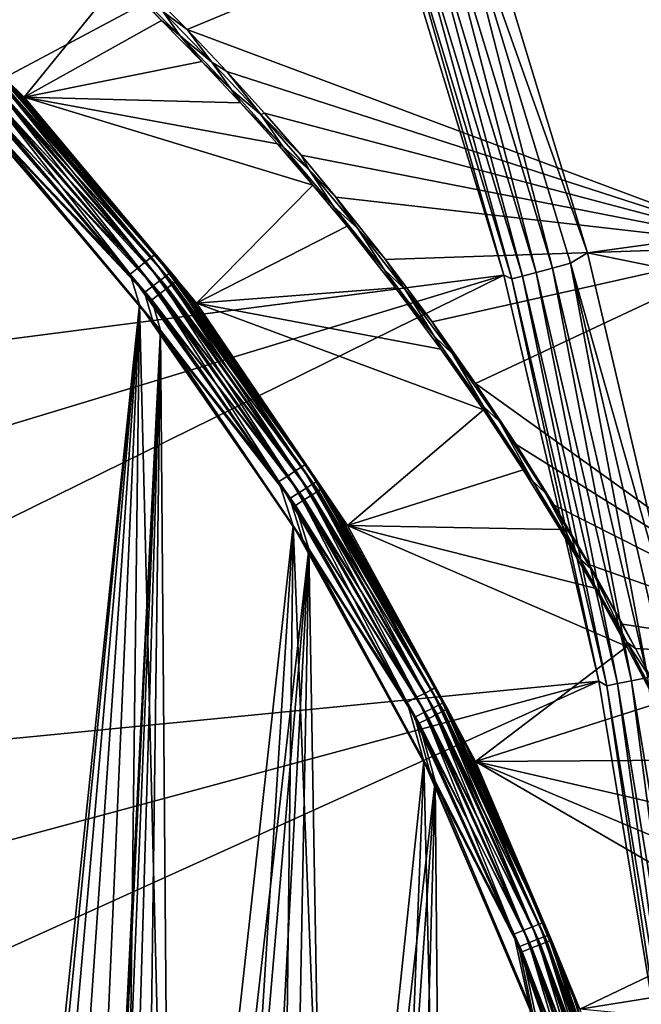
# Model space of a CAD drawing. Header units: millimetres. Extents: x -43.6 to 43.6, y -43.6 to 43.6.
# Tile 572 of 637: x 31.5 to 34.9, y 5.1 to 10.6. Entities that reach past the tile are written whole.
import ezdxf

# ---------------------------------------------------------------- set-up
doc = ezdxf.new("R2010")
doc.units = ezdxf.units.MM
doc.header["$LTSCALE"] = 52.148148
for name, color, linetype in [('150', 7, 'CONTINUOUS'), ('152', 7, 'CONTINUOUS'), ('153', 7, 'CONTINUOUS'), ('157', 7, 'CONTINUOUS'), ('214', 7, 'CONTINUOUS'), ('224', 7, 'CONTINUOUS'), ('237', 7, 'CONTINUOUS'), ('301', 7, 'CONTINUOUS'), ('31', 7, 'CONTINUOUS'), ('32', 7, 'CONTINUOUS'), ('53', 7, 'CONTINUOUS'), ('59', 7, 'CONTINUOUS')]:
    doc.layers.add(name, color=color, linetype=linetype)

msp = doc.modelspace()

# ---------------------------------------------------------------- linework, layer by layer
at = {"layer": '150', "linetype": 'Continuous'}
for points in [[(32.4298, 10.5567, 13.7239), (32.2011, 10.7888, 13.189), (34.9814, 11.6178, 23.9303), (32.4298, 10.5567, 13.7239)], [(35.6538, 9.3531, 23.9303), (32.4298, 10.5567, 13.7239), (34.9814, 11.6178, 23.9303), (35.6538, 9.3531, 23.9303)], [(32.6489, 10.3246, 14.2339), (32.4298, 10.5567, 13.7239), (35.6538, 9.3531, 23.9303), (32.6489, 10.3246, 14.2339)], [(32.859, 10.0923, 14.7211), (32.6489, 10.3246, 14.2339), (35.6538, 9.3531, 23.9303), (32.859, 10.0923, 14.7211)], [(33.0611, 9.8597, 15.1879), (32.859, 10.0923, 14.7211), (35.6538, 9.3531, 23.9303), (33.0611, 9.8597, 15.1879)], [(33.2549, 9.6272, 15.6337), (33.0611, 9.8597, 15.1879), (35.6538, 9.3531, 23.9303), (33.2549, 9.6272, 15.6337)], [(33.5303, 9.2798, 16.2649), (33.2549, 9.6272, 15.6337), (35.6538, 9.3531, 23.9303), (33.5303, 9.2798, 16.2649)], [(33.7881, 8.9347, 16.8525), (33.5303, 9.2798, 16.2649), (35.6538, 9.3531, 23.9303), (33.7881, 8.9347, 16.8525)], [(34.0293, 8.592, 17.3999), (33.7881, 8.9347, 16.8525), (35.6538, 9.3531, 23.9303), (34.0293, 8.592, 17.3999)], [(36.1796, 7.0507, 23.9303), (34.0293, 8.592, 17.3999), (35.6538, 9.3531, 23.9303), (36.1796, 7.0507, 23.9303)], [(34.2548, 8.2525, 17.9097), (34.0293, 8.592, 17.3999), (36.1796, 7.0507, 23.9303), (34.2548, 8.2525, 17.9097)], [(34.4652, 7.9166, 18.3832), (34.2548, 8.2525, 17.9097), (36.1796, 7.0507, 23.9303), (34.4652, 7.9166, 18.3832)], [(34.6616, 7.5845, 18.8238), (34.4652, 7.9166, 18.3832), (36.1796, 7.0507, 23.9303), (34.6616, 7.5845, 18.8238)], [(34.8446, 7.2565, 19.233), (34.6616, 7.5845, 18.8238), (36.1796, 7.0507, 23.9303), (34.8446, 7.2565, 19.233)], [(34.9176, 7.1201, 19.3959), (34.8446, 7.2565, 19.233), (36.1796, 7.0507, 23.9303), (34.9176, 7.1201, 19.3959)], [(35.0149, 6.933, 19.6125), (34.9176, 7.1201, 19.3959), (36.1796, 7.0507, 23.9303), (35.0149, 6.933, 19.6125)]]:
    msp.add_3dface(points, dxfattribs=at)
at = {"layer": '152', "color": 2, "linetype": 'Continuous'}
for points in [[(41.7673, 10.2942, 26.3), (41.0695, 12.7974, 26.3), (33.9684, 11.564, 26.3), (41.7673, 10.2942, 26.3)], [(34.6518, 9.318, 26.3), (41.7673, 10.2942, 26.3), (33.9684, 11.564, 26.3), (34.6518, 9.318, 26.3)], [(42.3126, 7.7537, 26.3), (41.7673, 10.2942, 26.3), (34.6518, 9.318, 26.3), (42.3126, 7.7537, 26.3)], [(35.1869, 7.0332, 26.3), (42.3126, 7.7537, 26.3), (34.6518, 9.318, 26.3), (35.1869, 7.0332, 26.3)]]:
    msp.add_3dface(points, dxfattribs=at)
at = {"layer": '153', "color": 2, "linetype": 'Continuous'}
for points in [[(27.123, 10.3753, 2.3697), (32.6939, 13.5751, 25.9303), (26.7261, 11.3588, 2.3697), (27.123, 10.3753, 2.3697)], [(27.4837, 9.378, 2.3697), (32.6939, 13.5751, 25.9303), (27.123, 10.3753, 2.3697), (27.4837, 9.378, 2.3697)], [(33.5114, 11.4085, 25.9303), (32.6939, 13.5751, 25.9303), (27.4837, 9.378, 2.3697), (33.5114, 11.4085, 25.9303)], [(27.8078, 8.3681, 2.3697), (33.5114, 11.4085, 25.9303), (27.4837, 9.378, 2.3697), (27.8078, 8.3681, 2.3697)], [(34.1857, 9.1927, 25.9303), (33.5114, 11.4085, 25.9303), (27.8078, 8.3681, 2.3697), (34.1857, 9.1927, 25.9303)], [(28.0949, 7.3468, 2.3697), (34.1857, 9.1927, 25.9303), (27.8078, 8.3681, 2.3697), (28.0949, 7.3468, 2.3697)], [(28.3445, 6.3161, 2.3697), (34.1857, 9.1927, 25.9303), (28.0949, 7.3468, 2.3697), (28.3445, 6.3161, 2.3697)], [(34.7135, 6.9386, 25.9303), (34.1857, 9.1927, 25.9303), (28.3445, 6.3161, 2.3697), (34.7135, 6.9386, 25.9303)], [(28.5562, 5.2772, 2.3697), (34.7135, 6.9386, 25.9303), (28.3445, 6.3161, 2.3697), (28.5562, 5.2772, 2.3697)], [(28.7298, 4.2312, 2.3697), (34.7135, 6.9386, 25.9303), (28.5562, 5.2772, 2.3697), (28.7298, 4.2312, 2.3697)], [(35.0927, 4.6548, 25.9303), (34.7135, 6.9386, 25.9303), (28.7298, 4.2312, 2.3697), (35.0927, 4.6548, 25.9303)]]:
    msp.add_3dface(points, dxfattribs=at)
at = {"layer": '157', "color": 1, "linetype": 'Continuous'}
for points in [[(32.2812, 8.8875, -15), (31.3408, -10.0131, -15), (31.3408, 10.0131, -15), (32.2812, 8.8875, -15)], [(31.85, 0, -15), (31.3408, -10.0131, -15), (32.2812, 8.8875, -15), (31.85, 0, -15)], [(31.8713, 0.2297, -15), (31.85, 0, -15), (32.2812, 8.8875, -15), (31.8713, 0.2297, -15)], [(31.9344, 0.4516, -15), (31.8713, 0.2297, -15), (32.2812, 8.8875, -15), (31.9344, 0.4516, -15)], [(32.0372, 0.658, -15), (31.9344, 0.4516, -15), (32.2812, 8.8875, -15), (32.0372, 0.658, -15)], [(32.1762, 0.8421, -15), (32.0372, 0.658, -15), (32.2812, 8.8875, -15), (32.1762, 0.8421, -15)], [(32.3467, 0.9975, -15), (32.1762, 0.8421, -15), (32.2812, 8.8875, -15), (32.3467, 0.9975, -15)], [(33.1052, 7.6741, -15), (32.3467, 0.9975, -15), (32.2812, 8.8875, -15), (33.1052, 7.6741, -15)], [(32.5428, 1.119, -15), (32.3467, 0.9975, -15), (33.1052, 7.6741, -15), (32.5428, 1.119, -15)], [(32.7579, 1.2023, -15), (32.5428, 1.119, -15), (33.1052, 7.6741, -15), (32.7579, 1.2023, -15)], [(32.9847, 1.2447, -15), (32.7579, 1.2023, -15), (33.1052, 7.6741, -15), (32.9847, 1.2447, -15)], [(33.2153, 1.2447, -15), (32.9847, 1.2447, -15), (33.1052, 7.6741, -15), (33.2153, 1.2447, -15)], [(33.8048, 6.385, -15), (33.2153, 1.2447, -15), (33.1052, 7.6741, -15), (33.8048, 6.385, -15)], [(33.4421, 1.2023, -15), (33.2153, 1.2447, -15), (33.8048, 6.385, -15), (33.4421, 1.2023, -15)], [(33.6572, 1.119, -15), (33.4421, 1.2023, -15), (33.8048, 6.385, -15), (33.6572, 1.119, -15)], [(33.8533, 0.9975, -15), (33.6572, 1.119, -15), (33.8048, 6.385, -15), (33.8533, 0.9975, -15)], [(34.3729, 5.0327, -15), (33.8533, 0.9975, -15), (33.8048, 6.385, -15), (34.3729, 5.0327, -15)]]:
    msp.add_3dface(points, dxfattribs=at)
at = {"layer": '214', "color": 2, "linetype": 'Continuous'}
for points in [[(34.6518, 9.318, 26.3), (33.9684, 11.564, 26.3), (33.8762, 11.4994, 26.2882), (34.6518, 9.318, 26.3)], [(34.4562, 9.2325, 26.2532), (33.8762, 11.4994, 26.2882), (33.7786, 11.4663, 26.2532), (34.4562, 9.2325, 26.2532)], [(34.5557, 9.2592, 26.2882), (34.6518, 9.318, 26.3), (33.8762, 11.4994, 26.2882), (34.5557, 9.2592, 26.2882)], [(34.5557, 9.2592, 26.2882), (33.8762, 11.4994, 26.2882), (34.4562, 9.2325, 26.2532), (34.5557, 9.2592, 26.2882)], [(34.2903, 9.1881, 26.1216), (33.6905, 11.4364, 26.1968), (33.616, 11.4111, 26.1216), (34.2903, 9.1881, 26.1216)], [(34.3663, 9.2084, 26.1968), (33.7786, 11.4663, 26.2532), (33.6905, 11.4364, 26.1968), (34.3663, 9.2084, 26.1968)], [(34.3663, 9.2084, 26.1968), (33.6905, 11.4364, 26.1968), (34.2903, 9.1881, 26.1216), (34.3663, 9.2084, 26.1968)], [(34.4562, 9.2325, 26.2532), (33.7786, 11.4663, 26.2532), (34.3663, 9.2084, 26.1968), (34.4562, 9.2325, 26.2532)], [(33.5114, 11.4085, 25.9303), (34.1857, 9.1927, 25.9303), (33.5587, 11.3917, 26.0312), (33.5114, 11.4085, 25.9303)], [(34.2319, 9.1724, 26.0312), (33.616, 11.4111, 26.1216), (33.5587, 11.3917, 26.0312), (34.2319, 9.1724, 26.0312)], [(34.1857, 9.1927, 25.9303), (34.2319, 9.1724, 26.0312), (33.5587, 11.3917, 26.0312), (34.1857, 9.1927, 25.9303)], [(34.2903, 9.1881, 26.1216), (33.616, 11.4111, 26.1216), (34.2319, 9.1724, 26.0312), (34.2903, 9.1881, 26.1216)], [(35.1869, 7.0332, 26.3), (34.6518, 9.318, 26.3), (34.5557, 9.2592, 26.2882), (35.1869, 7.0332, 26.3)], [(34.9864, 6.9592, 26.2532), (34.5557, 9.2592, 26.2882), (34.4562, 9.2325, 26.2532), (34.9864, 6.9592, 26.2532)], [(35.0874, 6.9793, 26.2882), (35.1869, 7.0332, 26.3), (34.5557, 9.2592, 26.2882), (35.0874, 6.9793, 26.2882)], [(35.0874, 6.9793, 26.2882), (34.5557, 9.2592, 26.2882), (34.9864, 6.9592, 26.2532), (35.0874, 6.9793, 26.2882)], [(34.1857, 9.1927, 25.9303), (34.7135, 6.9386, 25.9303), (34.2319, 9.1724, 26.0312), (34.1857, 9.1927, 25.9303)], [(34.7586, 6.9139, 26.0312), (34.2903, 9.1881, 26.1216), (34.2319, 9.1724, 26.0312), (34.7586, 6.9139, 26.0312)], [(34.818, 6.9257, 26.1216), (34.3663, 9.2084, 26.1968), (34.2903, 9.1881, 26.1216), (34.818, 6.9257, 26.1216)], [(34.818, 6.9257, 26.1216), (34.2903, 9.1881, 26.1216), (34.7586, 6.9139, 26.0312), (34.818, 6.9257, 26.1216)], [(34.8951, 6.9411, 26.1968), (34.4562, 9.2325, 26.2532), (34.3663, 9.2084, 26.1968), (34.8951, 6.9411, 26.1968)], [(34.8951, 6.9411, 26.1968), (34.3663, 9.2084, 26.1968), (34.818, 6.9257, 26.1216), (34.8951, 6.9411, 26.1968)], [(34.9864, 6.9592, 26.2532), (34.4562, 9.2325, 26.2532), (34.8951, 6.9411, 26.1968), (34.9864, 6.9592, 26.2532)], [(34.7135, 6.9386, 25.9303), (34.7586, 6.9139, 26.0312), (34.2319, 9.1724, 26.0312), (34.7135, 6.9386, 25.9303)], [(35.2742, 4.644, 26.1968), (34.9864, 6.9592, 26.2532), (34.8951, 6.9411, 26.1968), (35.2742, 4.644, 26.1968)], [(34.7135, 6.9386, 25.9303), (35.0927, 4.6548, 25.9303), (34.7586, 6.9139, 26.0312), (34.7135, 6.9386, 25.9303)], [(35.1363, 4.6258, 26.0312), (34.818, 6.9257, 26.1216), (34.7586, 6.9139, 26.0312), (35.1363, 4.6258, 26.0312)], [(35.0927, 4.6548, 25.9303), (35.1363, 4.6258, 26.0312), (34.7586, 6.9139, 26.0312), (35.0927, 4.6548, 25.9303)], [(35.1963, 4.6337, 26.1216), (34.8951, 6.9411, 26.1968), (34.818, 6.9257, 26.1216), (35.1963, 4.6337, 26.1216)], [(35.1963, 4.6337, 26.1216), (34.818, 6.9257, 26.1216), (35.1363, 4.6258, 26.0312), (35.1963, 4.6337, 26.1216)], [(35.2742, 4.644, 26.1968), (34.8951, 6.9411, 26.1968), (35.1963, 4.6337, 26.1216), (35.2742, 4.644, 26.1968)]]:
    msp.add_3dface(points, dxfattribs=at)
at = {"layer": '224', "linetype": 'Continuous'}
for points in [[(31.5245, 10.1824, -14.7576), (30.4593, 11.2265, -14.7576), (32.0546, 10.8359, 12.5143), (31.5245, 10.1824, -14.7576)], [(32.2874, 10.6078, 13.074), (31.5245, 10.1824, -14.7576), (32.0546, 10.8359, 12.5143), (32.2874, 10.6078, 13.074)], [(32.5107, 10.3793, 13.6088), (31.5245, 10.1824, -14.7576), (32.2874, 10.6078, 13.074), (32.5107, 10.3793, 13.6088)], [(32.7247, 10.1508, 14.1189), (31.5245, 10.1824, -14.7576), (32.5107, 10.3793, 13.6088), (32.7247, 10.1508, 14.1189)], [(32.4808, 9.0378, -14.7576), (31.5245, 10.1824, -14.7576), (33.1273, 9.6933, 15.0729), (32.4808, 9.0378, -14.7576)], [(33.1273, 9.6933, 15.0729), (31.5245, 10.1824, -14.7576), (32.9299, 9.9223, 14.606), (33.1273, 9.6933, 15.0729)], [(32.9299, 9.9223, 14.606), (31.5245, 10.1824, -14.7576), (32.7247, 10.1508, 14.1189), (32.9299, 9.9223, 14.606)], [(33.3166, 9.4646, 15.5186), (32.4808, 9.0378, -14.7576), (33.1273, 9.6933, 15.0729), (33.3166, 9.4646, 15.5186)], [(33.5856, 9.1228, 16.1498), (32.4808, 9.0378, -14.7576), (33.3166, 9.4646, 15.5186), (33.5856, 9.1228, 16.1498)], [(33.8373, 8.7832, 16.7374), (32.4808, 9.0378, -14.7576), (33.5856, 9.1228, 16.1498), (33.8373, 8.7832, 16.7374)], [(33.3188, 7.8039, -14.7576), (32.4808, 9.0378, -14.7576), (34.073, 8.4462, 17.2848), (33.3188, 7.8039, -14.7576)], [(34.073, 8.4462, 17.2848), (32.4808, 9.0378, -14.7576), (33.8373, 8.7832, 16.7374), (34.073, 8.4462, 17.2848)], [(34.2933, 8.1122, 17.7946), (33.3188, 7.8039, -14.7576), (34.073, 8.4462, 17.2848), (34.2933, 8.1122, 17.7946)], [(34.4989, 7.7819, 18.2682), (33.3188, 7.8039, -14.7576), (34.2933, 8.1122, 17.7946), (34.4989, 7.7819, 18.2682)], [(34.0301, 6.4929, -14.7576), (33.3188, 7.8039, -14.7576), (34.8695, 7.1327, 19.118), (34.0301, 6.4929, -14.7576)], [(34.8695, 7.1327, 19.118), (33.3188, 7.8039, -14.7576), (34.6907, 7.4552, 18.7088), (34.8695, 7.1327, 19.118)], [(34.6907, 7.4552, 18.7088), (33.3188, 7.8039, -14.7576), (34.4989, 7.7819, 18.2682), (34.6907, 7.4552, 18.7088)], [(35.0359, 6.8146, 19.4974), (34.0301, 6.4929, -14.7576), (34.8695, 7.1327, 19.118), (35.0359, 6.8146, 19.4974)], [(35.1906, 6.501, 19.8495), (34.0301, 6.4929, -14.7576), (35.0359, 6.8146, 19.4974), (35.1906, 6.501, 19.8495)], [(35.3342, 6.1922, 20.1753), (34.0301, 6.4929, -14.7576), (35.1906, 6.501, 19.8495), (35.3342, 6.1922, 20.1753)], [(34.6078, 5.1178, -14.7576), (34.0301, 6.4929, -14.7576), (35.5907, 5.5889, 20.7556), (34.6078, 5.1178, -14.7576)], [(35.5907, 5.5889, 20.7556), (34.0301, 6.4929, -14.7576), (35.4674, 5.8882, 20.4768), (35.5907, 5.5889, 20.7556)], [(35.4674, 5.8882, 20.4768), (34.0301, 6.4929, -14.7576), (35.3342, 6.1922, 20.1753), (35.4674, 5.8882, 20.4768)], [(35.7049, 5.2945, 21.0128), (34.6078, 5.1178, -14.7576), (35.5907, 5.5889, 20.7556), (35.7049, 5.2945, 21.0128)], [(35.8104, 5.0046, 21.2502), (34.6078, 5.1178, -14.7576), (35.7049, 5.2945, 21.0128), (35.8104, 5.0046, 21.2502)]]:
    msp.add_3dface(points, dxfattribs=at)
at = {"layer": '237', "linetype": 'Continuous'}
for points in [[(32.2874, 10.6078, 13.074), (32.0546, 10.8359, 12.5143), (32.1041, 10.8056, 12.7798), (32.2874, 10.6078, 13.074)], [(32.3903, 10.5214, 13.4628), (32.2874, 10.6078, 13.074), (32.1041, 10.8056, 12.7798), (32.3903, 10.5214, 13.4628)], [(32.3903, 10.5214, 13.4628), (32.1041, 10.8056, 12.7798), (32.2955, 10.655, 13.3497), (32.3903, 10.5214, 13.4628)], [(32.2011, 10.7888, 13.189), (32.4298, 10.5567, 13.7239), (32.2955, 10.655, 13.3497), (32.2011, 10.7888, 13.189)], [(32.5107, 10.3793, 13.6088), (32.2874, 10.6078, 13.074), (32.3903, 10.5214, 13.4628), (32.5107, 10.3793, 13.6088)], [(32.4298, 10.5567, 13.7239), (32.5668, 10.3767, 13.9905), (32.2955, 10.655, 13.3497), (32.4298, 10.5567, 13.7239)], [(32.5668, 10.3767, 13.9905), (32.3903, 10.5214, 13.4628), (32.2955, 10.655, 13.3497), (32.5668, 10.3767, 13.9905)], [(32.4298, 10.5567, 13.7239), (32.6489, 10.3246, 14.2339), (32.5668, 10.3767, 13.9905), (32.4298, 10.5567, 13.7239)], [(32.6755, 10.2221, 14.1397), (32.5107, 10.3793, 13.6088), (32.3903, 10.5214, 13.4628), (32.6755, 10.2221, 14.1397)], [(32.6755, 10.2221, 14.1397), (32.3903, 10.5214, 13.4628), (32.5668, 10.3767, 13.9905), (32.6755, 10.2221, 14.1397)], [(32.7247, 10.1508, 14.1189), (32.5107, 10.3793, 13.6088), (32.6755, 10.2221, 14.1397), (32.7247, 10.1508, 14.1189)], [(32.6489, 10.3246, 14.2339), (32.8372, 10.0844, 14.6255), (32.5668, 10.3767, 13.9905), (32.6489, 10.3246, 14.2339)], [(32.8372, 10.0844, 14.6255), (32.6755, 10.2221, 14.1397), (32.5668, 10.3767, 13.9905), (32.8372, 10.0844, 14.6255)], [(32.6489, 10.3246, 14.2339), (32.859, 10.0923, 14.7211), (32.8372, 10.0844, 14.6255), (32.6489, 10.3246, 14.2339)], [(32.9595, 9.9069, 14.8098), (32.7247, 10.1508, 14.1189), (32.6755, 10.2221, 14.1397), (32.9595, 9.9069, 14.8098)], [(32.9595, 9.9069, 14.8098), (32.6755, 10.2221, 14.1397), (32.8372, 10.0844, 14.6255), (32.9595, 9.9069, 14.8098)], [(32.9299, 9.9223, 14.606), (32.7247, 10.1508, 14.1189), (32.9595, 9.9069, 14.8098), (32.9299, 9.9223, 14.606)], [(32.859, 10.0923, 14.7211), (33.0611, 9.8597, 15.1879), (32.8372, 10.0844, 14.6255), (32.859, 10.0923, 14.7211)], [(33.0611, 9.8597, 15.1879), (33.1063, 9.7773, 15.2541), (32.8372, 10.0844, 14.6255), (33.0611, 9.8597, 15.1879)], [(33.1063, 9.7773, 15.2541), (32.9595, 9.9069, 14.8098), (32.8372, 10.0844, 14.6255), (33.1063, 9.7773, 15.2541)], [(33.1273, 9.6933, 15.0729), (32.9299, 9.9223, 14.606), (32.9595, 9.9069, 14.8098), (33.1273, 9.6933, 15.0729)], [(33.2419, 9.5747, 15.4722), (33.1273, 9.6933, 15.0729), (32.9595, 9.9069, 14.8098), (33.2419, 9.5747, 15.4722)], [(33.2419, 9.5747, 15.4722), (32.9595, 9.9069, 14.8098), (33.1063, 9.7773, 15.2541), (33.2419, 9.5747, 15.4722)], [(33.0611, 9.8597, 15.1879), (33.2549, 9.6272, 15.6337), (33.1063, 9.7773, 15.2541), (33.0611, 9.8597, 15.1879)], [(33.2549, 9.6272, 15.6337), (33.3738, 9.4543, 15.8755), (33.1063, 9.7773, 15.2541), (33.2549, 9.6272, 15.6337)], [(33.3738, 9.4543, 15.8755), (33.2419, 9.5747, 15.4722), (33.1063, 9.7773, 15.2541), (33.3738, 9.4543, 15.8755)], [(33.3166, 9.4646, 15.5186), (33.1273, 9.6933, 15.0729), (33.2419, 9.5747, 15.4722), (33.3166, 9.4646, 15.5186)], [(33.2549, 9.6272, 15.6337), (33.5303, 9.2798, 16.2649), (33.3738, 9.4543, 15.8755), (33.2549, 9.6272, 15.6337)], [(33.5222, 9.2244, 16.1261), (33.3166, 9.4646, 15.5186), (33.2419, 9.5747, 15.4722), (33.5222, 9.2244, 16.1261)], [(33.5222, 9.2244, 16.1261), (33.2419, 9.5747, 15.4722), (33.3738, 9.4543, 15.8755), (33.5222, 9.2244, 16.1261)], [(33.5856, 9.1228, 16.1498), (33.3166, 9.4646, 15.5186), (33.5222, 9.2244, 16.1261), (33.5856, 9.1228, 16.1498)], [(33.5303, 9.2798, 16.2649), (33.6394, 9.1146, 16.4888), (33.3738, 9.4543, 15.8755), (33.5303, 9.2798, 16.2649)], [(33.6394, 9.1146, 16.4888), (33.5222, 9.2244, 16.1261), (33.3738, 9.4543, 15.8755), (33.6394, 9.1146, 16.4888)], [(33.5303, 9.2798, 16.2649), (33.7881, 8.9347, 16.8525), (33.6394, 9.1146, 16.4888), (33.5303, 9.2798, 16.2649)], [(33.7999, 8.8549, 16.7703), (33.5856, 9.1228, 16.1498), (33.5222, 9.2244, 16.1261), (33.7999, 8.8549, 16.7703)], [(33.7999, 8.8549, 16.7703), (33.5222, 9.2244, 16.1261), (33.6394, 9.1146, 16.4888), (33.7999, 8.8549, 16.7703)], [(33.8373, 8.7832, 16.7374), (33.5856, 9.1228, 16.1498), (33.7999, 8.8549, 16.7703), (33.8373, 8.7832, 16.7374)], [(33.7881, 8.9347, 16.8525), (33.9024, 8.757, 17.0932), (33.6394, 9.1146, 16.4888), (33.7881, 8.9347, 16.8525)], [(33.9024, 8.757, 17.0932), (33.7999, 8.8549, 16.7703), (33.6394, 9.1146, 16.4888), (33.9024, 8.757, 17.0932)], [(33.7881, 8.9347, 16.8525), (34.0293, 8.592, 17.3999), (33.9024, 8.757, 17.0932), (33.7881, 8.9347, 16.8525)], [(34.0744, 8.4647, 17.4036), (33.8373, 8.7832, 16.7374), (33.7999, 8.8549, 16.7703), (34.0744, 8.4647, 17.4036)], [(34.0744, 8.4647, 17.4036), (33.7999, 8.8549, 16.7703), (33.9024, 8.757, 17.0932), (34.0744, 8.4647, 17.4036)], [(34.073, 8.4462, 17.2848), (33.8373, 8.7832, 16.7374), (34.0744, 8.4647, 17.4036), (34.073, 8.4462, 17.2848)], [(34.0293, 8.592, 17.3999), (34.1624, 8.3803, 17.6873), (33.9024, 8.757, 17.0932), (34.0293, 8.592, 17.3999)], [(34.1624, 8.3803, 17.6873), (34.0744, 8.4647, 17.4036), (33.9024, 8.757, 17.0932), (34.1624, 8.3803, 17.6873)], [(34.0293, 8.592, 17.3999), (34.2548, 8.2525, 17.9097), (34.1624, 8.3803, 17.6873), (34.0293, 8.592, 17.3999)], [(34.2933, 8.1122, 17.7946), (34.073, 8.4462, 17.2848), (34.0744, 8.4647, 17.4036), (34.2933, 8.1122, 17.7946)], [(34.3449, 8.0524, 18.0244), (34.2933, 8.1122, 17.7946), (34.0744, 8.4647, 17.4036), (34.3449, 8.0524, 18.0244)], [(34.3449, 8.0524, 18.0244), (34.0744, 8.4647, 17.4036), (34.1624, 8.3803, 17.6873), (34.3449, 8.0524, 18.0244)], [(34.2548, 8.2525, 17.9097), (34.4186, 7.9833, 18.2699), (34.1624, 8.3803, 17.6873), (34.2548, 8.2525, 17.9097)], [(34.4186, 7.9833, 18.2699), (34.3449, 8.0524, 18.0244), (34.1624, 8.3803, 17.6873), (34.4186, 7.9833, 18.2699)], [(34.2548, 8.2525, 17.9097), (34.4652, 7.9166, 18.3832), (34.4186, 7.9833, 18.2699), (34.2548, 8.2525, 17.9097)], [(34.4989, 7.7819, 18.2682), (34.2933, 8.1122, 17.7946), (34.3449, 8.0524, 18.0244), (34.4989, 7.7819, 18.2682)], [(34.6104, 7.6165, 18.6308), (34.4989, 7.7819, 18.2682), (34.3449, 8.0524, 18.0244), (34.6104, 7.6165, 18.6308)], [(34.6104, 7.6165, 18.6308), (34.3449, 8.0524, 18.0244), (34.4186, 7.9833, 18.2699), (34.6104, 7.6165, 18.6308)], [(34.4652, 7.9166, 18.3832), (34.6616, 7.5845, 18.8238), (34.4186, 7.9833, 18.2699), (34.4652, 7.9166, 18.3832)], [(34.6616, 7.5845, 18.8238), (34.6703, 7.5644, 18.8393), (34.4186, 7.9833, 18.2699), (34.6616, 7.5845, 18.8238)], [(34.6703, 7.5644, 18.8393), (34.6104, 7.6165, 18.6308), (34.4186, 7.9833, 18.2699), (34.6703, 7.5644, 18.8393)], [(34.6907, 7.4552, 18.7088), (34.4989, 7.7819, 18.2682), (34.6104, 7.6165, 18.6308), (34.6907, 7.4552, 18.7088)], [(34.8701, 7.1551, 19.2206), (34.6907, 7.4552, 18.7088), (34.6104, 7.6165, 18.6308), (34.8701, 7.1551, 19.2206)], [(34.8701, 7.1551, 19.2206), (34.6104, 7.6165, 18.6308), (34.6703, 7.5644, 18.8393), (34.8701, 7.1551, 19.2206)], [(34.6616, 7.5845, 18.8238), (34.8446, 7.2565, 19.233), (34.6703, 7.5644, 18.8393), (34.6616, 7.5845, 18.8238)], [(34.8446, 7.2565, 19.233), (34.9176, 7.1201, 19.3959), (34.6703, 7.5644, 18.8393), (34.8446, 7.2565, 19.233)], [(34.9176, 7.1201, 19.3959), (34.8701, 7.1551, 19.2206), (34.6703, 7.5644, 18.8393), (34.9176, 7.1201, 19.3959)], [(34.8695, 7.1327, 19.118), (34.6907, 7.4552, 18.7088), (34.8701, 7.1551, 19.2206), (34.8695, 7.1327, 19.118)], [(35.0359, 6.8146, 19.4974), (34.8695, 7.1327, 19.118), (34.8701, 7.1551, 19.2206), (35.0359, 6.8146, 19.4974)], [(34.9176, 7.1201, 19.3959), (35.0149, 6.933, 19.6125), (34.8701, 7.1551, 19.2206), (34.9176, 7.1201, 19.3959)], [(35.0149, 6.933, 19.6125), (35.1224, 6.6663, 19.7911), (34.8701, 7.1551, 19.2206), (35.0149, 6.933, 19.6125)], [(35.1224, 6.6663, 19.7911), (35.0359, 6.8146, 19.4974), (34.8701, 7.1551, 19.2206), (35.1224, 6.6663, 19.7911)]]:
    msp.add_3dface(points, dxfattribs=at)
at = {"layer": '301', "linetype": 'Continuous'}
for points in [[(30.4593, 11.2265, -14.7576), (31.5245, 10.1824, -14.7576), (30.4526, 11.2189, -14.8208), (30.4593, 11.2265, -14.7576)], [(31.5245, 10.1824, -14.7576), (31.4607, 10.2363, -14.8208), (30.4526, 11.2189, -14.8208), (31.5245, 10.1824, -14.7576)], [(32.3722, 9.1634, -14.8208), (31.4418, 10.2186, -14.8794), (31.4607, 10.2363, -14.8208), (32.3722, 9.1634, -14.8208)], [(31.5245, 10.1824, -14.7576), (32.3722, 9.1634, -14.8208), (31.4607, 10.2363, -14.8208), (31.5245, 10.1824, -14.7576)], [(32.3202, 9.1232, -14.9295), (31.3751, 10.1563, -14.9679), (31.4126, 10.1914, -14.9295), (32.3202, 9.1232, -14.9295)], [(32.3518, 9.1476, -14.8794), (31.4126, 10.1914, -14.9295), (31.4418, 10.2186, -14.8794), (32.3518, 9.1476, -14.8794)], [(32.3202, 9.1232, -14.9295), (31.4126, 10.1914, -14.9295), (32.3518, 9.1476, -14.8794), (32.3202, 9.1232, -14.9295)], [(32.3518, 9.1476, -14.8794), (31.4418, 10.2186, -14.8794), (32.3722, 9.1634, -14.8208), (32.3518, 9.1476, -14.8794)], [(31.5245, 10.1824, -14.7576), (32.4808, 9.0378, -14.7576), (32.3722, 9.1634, -14.8208), (31.5245, 10.1824, -14.7576)], [(32.2795, 9.0918, -14.9679), (31.3317, 10.1158, -14.9919), (31.3751, 10.1563, -14.9679), (32.2795, 9.0918, -14.9679)], [(32.2325, 9.0556, -14.9919), (31.3408, 10.0131, -15), (31.3317, 10.1158, -14.9919), (32.2325, 9.0556, -14.9919)], [(32.2325, 9.0556, -14.9919), (31.3317, 10.1158, -14.9919), (32.2795, 9.0918, -14.9679), (32.2325, 9.0556, -14.9919)], [(32.2795, 9.0918, -14.9679), (31.3751, 10.1563, -14.9679), (32.3202, 9.1232, -14.9295), (32.2795, 9.0918, -14.9679)], [(32.2812, 8.8875, -15), (31.3408, 10.0131, -15), (32.2325, 9.0556, -14.9919), (32.2812, 8.8875, -15)], [(33.1573, 7.996, -14.8794), (32.3202, 9.1232, -14.9295), (32.3518, 9.1476, -14.8794), (33.1573, 7.996, -14.8794)], [(33.1792, 8.0098, -14.8208), (32.3518, 9.1476, -14.8794), (32.3722, 9.1634, -14.8208), (33.1792, 8.0098, -14.8208)], [(33.1573, 7.996, -14.8794), (32.3518, 9.1476, -14.8794), (33.1792, 8.0098, -14.8208), (33.1573, 7.996, -14.8794)], [(32.4808, 9.0378, -14.7576), (33.1792, 8.0098, -14.8208), (32.3722, 9.1634, -14.8208), (32.4808, 9.0378, -14.7576)], [(33.0801, 7.9473, -14.9679), (32.2325, 9.0556, -14.9919), (32.2795, 9.0918, -14.9679), (33.0801, 7.9473, -14.9679)], [(33.1235, 7.9747, -14.9295), (32.2795, 9.0918, -14.9679), (32.3202, 9.1232, -14.9295), (33.1235, 7.9747, -14.9295)], [(33.0801, 7.9473, -14.9679), (32.2795, 9.0918, -14.9679), (33.1235, 7.9747, -14.9295), (33.0801, 7.9473, -14.9679)], [(33.1235, 7.9747, -14.9295), (32.3202, 9.1232, -14.9295), (33.1573, 7.996, -14.8794), (33.1235, 7.9747, -14.9295)], [(33.0299, 7.9155, -14.9919), (32.2812, 8.8875, -15), (32.2325, 9.0556, -14.9919), (33.0299, 7.9155, -14.9919)], [(33.0299, 7.9155, -14.9919), (32.2325, 9.0556, -14.9919), (33.0801, 7.9473, -14.9679), (33.0299, 7.9155, -14.9919)], [(32.4808, 9.0378, -14.7576), (33.3188, 7.8039, -14.7576), (33.1792, 8.0098, -14.8208), (32.4808, 9.0378, -14.7576)], [(33.1052, 7.6741, -15), (32.2812, 8.8875, -15), (33.0299, 7.9155, -14.9919), (33.1052, 7.6741, -15)], [(33.8513, 6.774, -14.8794), (33.1235, 7.9747, -14.9295), (33.1573, 7.996, -14.8794), (33.8513, 6.774, -14.8794)], [(33.8743, 6.7857, -14.8208), (33.1573, 7.996, -14.8794), (33.1792, 8.0098, -14.8208), (33.8743, 6.7857, -14.8208)], [(33.8513, 6.774, -14.8794), (33.1573, 7.996, -14.8794), (33.8743, 6.7857, -14.8208), (33.8513, 6.774, -14.8794)], [(33.3188, 7.8039, -14.7576), (33.8743, 6.7857, -14.8208), (33.1792, 8.0098, -14.8208), (33.3188, 7.8039, -14.7576)], [(33.7699, 6.7327, -14.9679), (33.0299, 7.9155, -14.9919), (33.0801, 7.9473, -14.9679), (33.7699, 6.7327, -14.9679)], [(33.8157, 6.7559, -14.9295), (33.0801, 7.9473, -14.9679), (33.1235, 7.9747, -14.9295), (33.8157, 6.7559, -14.9295)], [(33.7699, 6.7327, -14.9679), (33.0801, 7.9473, -14.9679), (33.8157, 6.7559, -14.9295), (33.7699, 6.7327, -14.9679)], [(33.8157, 6.7559, -14.9295), (33.1235, 7.9747, -14.9295), (33.8513, 6.774, -14.8794), (33.8157, 6.7559, -14.9295)], [(33.7169, 6.7058, -14.9919), (33.1052, 7.6741, -15), (33.0299, 7.9155, -14.9919), (33.7169, 6.7058, -14.9919)], [(33.7169, 6.7058, -14.9919), (33.0299, 7.9155, -14.9919), (33.7699, 6.7327, -14.9679), (33.7169, 6.7058, -14.9919)], [(33.3188, 7.8039, -14.7576), (34.0301, 6.4929, -14.7576), (33.8743, 6.7857, -14.8208), (33.3188, 7.8039, -14.7576)], [(33.8048, 6.385, -15), (33.1052, 7.6741, -15), (33.7169, 6.7058, -14.9919), (33.8048, 6.385, -15)], [(34.4517, 5.5017, -14.8208), (33.8513, 6.774, -14.8794), (33.8743, 6.7857, -14.8208), (34.4517, 5.5017, -14.8208)], [(34.0301, 6.4929, -14.7576), (34.4517, 5.5017, -14.8208), (33.8743, 6.7857, -14.8208), (34.0301, 6.4929, -14.7576)], [(34.3427, 5.4587, -14.9679), (33.7169, 6.7058, -14.9919), (33.7699, 6.7327, -14.9679), (34.3427, 5.4587, -14.9679)], [(34.3905, 5.4776, -14.9295), (33.7699, 6.7327, -14.9679), (33.8157, 6.7559, -14.9295), (34.3905, 5.4776, -14.9295)], [(34.3427, 5.4587, -14.9679), (33.7699, 6.7327, -14.9679), (34.3905, 5.4776, -14.9295), (34.3427, 5.4587, -14.9679)], [(34.4276, 5.4922, -14.8794), (33.8157, 6.7559, -14.9295), (33.8513, 6.774, -14.8794), (34.4276, 5.4922, -14.8794)], [(34.3905, 5.4776, -14.9295), (33.8157, 6.7559, -14.9295), (34.4276, 5.4922, -14.8794), (34.3905, 5.4776, -14.9295)], [(34.4276, 5.4922, -14.8794), (33.8513, 6.774, -14.8794), (34.4517, 5.5017, -14.8208), (34.4276, 5.4922, -14.8794)], [(34.2875, 5.4369, -14.9919), (33.8048, 6.385, -15), (33.7169, 6.7058, -14.9919), (34.2875, 5.4369, -14.9919)], [(34.2875, 5.4369, -14.9919), (33.7169, 6.7058, -14.9919), (34.3427, 5.4587, -14.9679), (34.2875, 5.4369, -14.9919)], [(34.0301, 6.4929, -14.7576), (34.6078, 5.1178, -14.7576), (34.4517, 5.5017, -14.8208), (34.0301, 6.4929, -14.7576)], [(34.3729, 5.0327, -15), (33.8048, 6.385, -15), (34.2875, 5.4369, -14.9919), (34.3729, 5.0327, -15)], [(34.8429, 4.151, -14.9295), (34.3427, 5.4587, -14.9679), (34.3905, 5.4776, -14.9295), (34.8429, 4.151, -14.9295)], [(34.8812, 4.1621, -14.8794), (34.3905, 5.4776, -14.9295), (34.4276, 5.4922, -14.8794), (34.8812, 4.1621, -14.8794)], [(34.8429, 4.151, -14.9295), (34.3905, 5.4776, -14.9295), (34.8812, 4.1621, -14.8794), (34.8429, 4.151, -14.9295)], [(34.9061, 4.1693, -14.8208), (34.4276, 5.4922, -14.8794), (34.4517, 5.5017, -14.8208), (34.9061, 4.1693, -14.8208)], [(34.8812, 4.1621, -14.8794), (34.4276, 5.4922, -14.8794), (34.9061, 4.1693, -14.8208), (34.8812, 4.1621, -14.8794)], [(34.6078, 5.1178, -14.7576), (34.9061, 4.1693, -14.8208), (34.4517, 5.5017, -14.8208), (34.6078, 5.1178, -14.7576)], [(34.7936, 4.1367, -14.9679), (34.2875, 5.4369, -14.9919), (34.3427, 5.4587, -14.9679), (34.7936, 4.1367, -14.9679)], [(34.7365, 4.1202, -14.9919), (34.3729, 5.0327, -15), (34.2875, 5.4369, -14.9919), (34.7365, 4.1202, -14.9919)], [(34.7365, 4.1202, -14.9919), (34.2875, 5.4369, -14.9919), (34.7936, 4.1367, -14.9679), (34.7365, 4.1202, -14.9919)], [(34.7936, 4.1367, -14.9679), (34.3427, 5.4587, -14.9679), (34.8429, 4.151, -14.9295), (34.7936, 4.1367, -14.9679)]]:
    msp.add_3dface(points, dxfattribs=at)
at = {"layer": '31', "color": 40, "linetype": 'Continuous', "true_color": 0xffde00}
for points in [[(31.1907, 10.1623, -20.2), (32.1639, 9.0286, -20.2), (31.2506, 0.3086, -20.2), (31.1907, 10.1623, -20.2)], [(31.2506, 0.3086, -20.2), (32.1639, 9.0286, -20.2), (31.3266, 0.6088, -20.2), (31.2506, 0.3086, -20.2)], [(31.3266, 0.6088, -20.2), (32.1639, 9.0286, -20.2), (31.451, 0.8924, -20.2), (31.3266, 0.6088, -20.2)], [(31.451, 0.8924, -20.2), (32.1639, 9.0286, -20.2), (31.6204, 1.1516, -20.2), (31.451, 0.8924, -20.2)], [(31.6204, 1.1516, -20.2), (32.1639, 9.0286, -20.2), (31.8301, 1.3795, -20.2), (31.6204, 1.1516, -20.2)], [(31.8301, 1.3795, -20.2), (32.1639, 9.0286, -20.2), (32.0745, 1.5697, -20.2), (31.8301, 1.3795, -20.2)], [(32.0745, 1.5697, -20.2), (32.1639, 9.0286, -20.2), (32.3468, 1.7171, -20.2), (32.0745, 1.5697, -20.2)], [(32.1639, 9.0286, -20.2), (33.0175, 7.8023, -20.2), (32.3468, 1.7171, -20.2), (32.1639, 9.0286, -20.2)], [(32.3468, 1.7171, -20.2), (33.0175, 7.8023, -20.2), (32.6397, 1.8176, -20.2), (32.3468, 1.7171, -20.2)], [(32.6397, 1.8176, -20.2), (33.0175, 7.8023, -20.2), (32.9452, 1.8686, -20.2), (32.6397, 1.8176, -20.2)], [(32.9452, 1.8686, -20.2), (33.0175, 7.8023, -20.2), (33.2548, 1.8686, -20.2), (32.9452, 1.8686, -20.2)], [(33.0175, 7.8023, -20.2), (33.7426, 6.4959, -20.2), (33.2548, 1.8686, -20.2), (33.0175, 7.8023, -20.2)], [(33.2548, 1.8686, -20.2), (33.7426, 6.4959, -20.2), (33.5603, 1.8176, -20.2), (33.2548, 1.8686, -20.2)], [(33.5603, 1.8176, -20.2), (33.7426, 6.4959, -20.2), (33.8532, 1.7171, -20.2), (33.5603, 1.8176, -20.2)], [(33.7426, 6.4959, -20.2), (34.3318, 5.1228, -20.2), (33.8532, 1.7171, -20.2), (33.7426, 6.4959, -20.2)]]:
    msp.add_3dface(points, dxfattribs=at)
at = {"layer": '32', "color": 40, "linetype": 'Continuous', "true_color": 0xffde00}
for points in [[(32.3618, 9.1814, -19.95), (31.3721, 10.3343, -19.95), (31.4749, 10.2251, -15.25), (32.3618, 9.1814, -19.95)], [(32.4409, 9.0783, -15.25), (32.3618, 9.1814, -19.95), (31.4749, 10.2251, -15.25), (32.4409, 9.0783, -15.25)], [(33.2298, 7.9343, -19.95), (32.3618, 9.1814, -19.95), (32.4409, 9.0783, -15.25), (33.2298, 7.9343, -19.95)], [(33.2876, 7.8407, -15.25), (33.2298, 7.9343, -19.95), (32.4409, 9.0783, -15.25), (33.2876, 7.8407, -15.25)], [(33.9671, 6.6057, -19.95), (33.2298, 7.9343, -19.95), (33.2876, 7.8407, -15.25), (33.9671, 6.6057, -19.95)], [(34.0065, 6.5248, -15.25), (33.9671, 6.6057, -19.95), (33.2876, 7.8407, -15.25), (34.0065, 6.5248, -15.25)], [(34.5663, 5.2094, -19.95), (33.9671, 6.6057, -19.95), (34.0065, 6.5248, -15.25), (34.5663, 5.2094, -19.95)], [(34.5905, 5.1438, -15.25), (34.5663, 5.2094, -19.95), (34.0065, 6.5248, -15.25), (34.5905, 5.1438, -15.25)], [(35.0212, 3.7597, -19.95), (34.5663, 5.2094, -19.95), (34.5905, 5.1438, -15.25), (35.0212, 3.7597, -19.95)]]:
    msp.add_3dface(points, dxfattribs=at)
at = {"layer": '53', "color": 40, "linetype": 'Continuous', "true_color": 0xffde00}
for points in [[(32.3129, 9.1899, -15.1252), (31.4117, 10.2801, -15.1855), (31.3936, 10.263, -15.1252), (32.3129, 9.1899, -15.1252)], [(32.3326, 9.2052, -15.1855), (31.4749, 10.2251, -15.25), (31.4117, 10.2801, -15.1855), (32.3326, 9.2052, -15.1855)], [(32.3326, 9.2052, -15.1855), (31.4117, 10.2801, -15.1855), (32.3129, 9.1899, -15.1252), (32.3326, 9.2052, -15.1855)], [(32.2407, 9.1337, -15.0335), (31.3647, 10.2357, -15.0733), (31.327, 10.2002, -15.0335), (32.2407, 9.1337, -15.0335)], [(32.2816, 9.1655, -15.0733), (31.3936, 10.263, -15.1252), (31.3647, 10.2357, -15.0733), (32.2816, 9.1655, -15.0733)], [(32.2816, 9.1655, -15.0733), (31.3647, 10.2357, -15.0733), (32.2407, 9.1337, -15.0335), (32.2816, 9.1655, -15.0733)], [(32.3129, 9.1899, -15.1252), (31.3936, 10.263, -15.1252), (32.2816, 9.1655, -15.0733), (32.3129, 9.1899, -15.1252)], [(32.4409, 9.0783, -15.25), (31.4749, 10.2251, -15.25), (32.3326, 9.2052, -15.1855), (32.4409, 9.0783, -15.25)], [(32.193, 9.0966, -15.0085), (31.327, 10.2002, -15.0335), (31.283, 10.1588, -15.0085), (32.193, 9.0966, -15.0085)], [(32.2407, 9.1337, -15.0335), (31.327, 10.2002, -15.0335), (32.193, 9.0966, -15.0085), (32.2407, 9.1337, -15.0335)], [(32.193, 9.0966, -15.0085), (31.283, 10.1588, -15.0085), (31.2917, 10.0549, -15), (32.193, 9.0966, -15.0085)], [(32.2417, 8.9272, -15), (32.193, 9.0966, -15.0085), (31.2917, 10.0549, -15), (32.2417, 8.9272, -15)], [(33.0935, 8.0135, -15.0733), (32.3129, 9.1899, -15.1252), (32.2816, 9.1655, -15.0733), (33.0935, 8.0135, -15.0733)], [(33.127, 8.0348, -15.1252), (32.3326, 9.2052, -15.1855), (32.3129, 9.1899, -15.1252), (33.127, 8.0348, -15.1252)], [(33.127, 8.0348, -15.1252), (32.3129, 9.1899, -15.1252), (33.0935, 8.0135, -15.0733), (33.127, 8.0348, -15.1252)], [(33.148, 8.0482, -15.1855), (32.4409, 9.0783, -15.25), (32.3326, 9.2052, -15.1855), (33.148, 8.0482, -15.1855)], [(33.148, 8.0482, -15.1855), (32.3326, 9.2052, -15.1855), (33.127, 8.0348, -15.1252), (33.148, 8.0482, -15.1855)], [(32.9988, 7.9533, -15.0085), (32.2407, 9.1337, -15.0335), (32.193, 9.0966, -15.0085), (32.9988, 7.9533, -15.0085)], [(33.0497, 7.9857, -15.0335), (32.2816, 9.1655, -15.0733), (32.2407, 9.1337, -15.0335), (33.0497, 7.9857, -15.0335)], [(33.0497, 7.9857, -15.0335), (32.2407, 9.1337, -15.0335), (32.9988, 7.9533, -15.0085), (33.0497, 7.9857, -15.0335)], [(33.0935, 8.0135, -15.0733), (32.2816, 9.1655, -15.0733), (33.0497, 7.9857, -15.0335), (33.0935, 8.0135, -15.0733)], [(32.9988, 7.9533, -15.0085), (32.193, 9.0966, -15.0085), (32.2417, 8.9272, -15), (32.9988, 7.9533, -15.0085)], [(33.2876, 7.8407, -15.25), (32.4409, 9.0783, -15.25), (33.148, 8.0482, -15.1855), (33.2876, 7.8407, -15.25)], [(33.0743, 7.7103, -15), (32.9988, 7.9533, -15.0085), (32.2417, 8.9272, -15), (33.0743, 7.7103, -15)], [(33.8285, 6.8082, -15.1252), (33.148, 8.0482, -15.1855), (33.127, 8.0348, -15.1252), (33.8285, 6.8082, -15.1252)], [(33.8507, 6.8195, -15.1855), (33.2876, 7.8407, -15.25), (33.148, 8.0482, -15.1855), (33.8507, 6.8195, -15.1855)], [(33.8507, 6.8195, -15.1855), (33.148, 8.0482, -15.1855), (33.8285, 6.8082, -15.1252), (33.8507, 6.8195, -15.1855)], [(33.6932, 6.7391, -15.0085), (33.0497, 7.9857, -15.0335), (32.9988, 7.9533, -15.0085), (33.6932, 6.7391, -15.0085)], [(33.7469, 6.7665, -15.0335), (33.0935, 8.0135, -15.0733), (33.0497, 7.9857, -15.0335), (33.7469, 6.7665, -15.0335)], [(33.7469, 6.7665, -15.0335), (33.0497, 7.9857, -15.0335), (33.6932, 6.7391, -15.0085), (33.7469, 6.7665, -15.0335)], [(33.7931, 6.7901, -15.0733), (33.127, 8.0348, -15.1252), (33.0935, 8.0135, -15.0733), (33.7931, 6.7901, -15.0733)], [(33.7931, 6.7901, -15.0733), (33.0935, 8.0135, -15.0733), (33.7469, 6.7665, -15.0335), (33.7931, 6.7901, -15.0733)], [(33.8285, 6.8082, -15.1252), (33.127, 8.0348, -15.1252), (33.7931, 6.7901, -15.0733), (33.8285, 6.8082, -15.1252)], [(33.6932, 6.7391, -15.0085), (32.9988, 7.9533, -15.0085), (33.0743, 7.7103, -15), (33.6932, 6.7391, -15.0085)], [(34.0065, 6.5248, -15.25), (33.2876, 7.8407, -15.25), (33.8507, 6.8195, -15.1855), (34.0065, 6.5248, -15.25)], [(33.7813, 6.4163, -15), (33.6932, 6.7391, -15.0085), (33.0743, 7.7103, -15), (33.7813, 6.4163, -15)], [(34.326, 5.4871, -15.0335), (33.7931, 6.7901, -15.0733), (33.7469, 6.7665, -15.0335), (34.326, 5.4871, -15.0335)], [(34.3742, 5.5062, -15.0733), (33.8285, 6.8082, -15.1252), (33.7931, 6.7901, -15.0733), (34.3742, 5.5062, -15.0733)], [(34.3742, 5.5062, -15.0733), (33.7931, 6.7901, -15.0733), (34.326, 5.4871, -15.0335), (34.3742, 5.5062, -15.0733)], [(34.4111, 5.5208, -15.1252), (33.8507, 6.8195, -15.1855), (33.8285, 6.8082, -15.1252), (34.4111, 5.5208, -15.1252)], [(34.4111, 5.5208, -15.1252), (33.8285, 6.8082, -15.1252), (34.3742, 5.5062, -15.0733), (34.4111, 5.5208, -15.1252)], [(34.4343, 5.53, -15.1855), (34.0065, 6.5248, -15.25), (33.8507, 6.8195, -15.1855), (34.4343, 5.53, -15.1855)], [(34.4343, 5.53, -15.1855), (33.8507, 6.8195, -15.1855), (34.4111, 5.5208, -15.1252), (34.4343, 5.53, -15.1855)], [(34.2699, 5.4648, -15.0085), (33.7469, 6.7665, -15.0335), (33.6932, 6.7391, -15.0085), (34.2699, 5.4648, -15.0085)], [(34.2699, 5.4648, -15.0085), (33.6932, 6.7391, -15.0085), (33.7813, 6.4163, -15), (34.2699, 5.4648, -15.0085)], [(34.326, 5.4871, -15.0335), (33.7469, 6.7665, -15.0335), (34.2699, 5.4648, -15.0085), (34.326, 5.4871, -15.0335)], [(34.5905, 5.1438, -15.25), (34.0065, 6.5248, -15.25), (34.4343, 5.53, -15.1855), (34.5905, 5.1438, -15.25)], [(34.3556, 5.0582, -15), (34.2699, 5.4648, -15.0085), (33.7813, 6.4163, -15), (34.3556, 5.0582, -15)], [(34.8698, 4.1843, -15.1252), (34.4343, 5.53, -15.1855), (34.4111, 5.5208, -15.1252), (34.8698, 4.1843, -15.1252)], [(34.8937, 4.1912, -15.1855), (34.5905, 5.1438, -15.25), (34.4343, 5.53, -15.1855), (34.8937, 4.1912, -15.1855)], [(34.8937, 4.1912, -15.1855), (34.4343, 5.53, -15.1855), (34.8698, 4.1843, -15.1252), (34.8937, 4.1912, -15.1855)], [(34.724, 4.1418, -15.0085), (34.326, 5.4871, -15.0335), (34.2699, 5.4648, -15.0085), (34.724, 4.1418, -15.0085)], [(34.7819, 4.1587, -15.0335), (34.3742, 5.5062, -15.0733), (34.326, 5.4871, -15.0335), (34.7819, 4.1587, -15.0335)], [(34.7819, 4.1587, -15.0335), (34.326, 5.4871, -15.0335), (34.724, 4.1418, -15.0085), (34.7819, 4.1587, -15.0335)], [(34.8316, 4.1732, -15.0733), (34.4111, 5.5208, -15.1252), (34.3742, 5.5062, -15.0733), (34.8316, 4.1732, -15.0733)], [(34.8316, 4.1732, -15.0733), (34.3742, 5.5062, -15.0733), (34.7819, 4.1587, -15.0335), (34.8316, 4.1732, -15.0733)], [(34.8698, 4.1843, -15.1252), (34.4111, 5.5208, -15.1252), (34.8316, 4.1732, -15.0733), (34.8698, 4.1843, -15.1252)], [(34.724, 4.1418, -15.0085), (34.2699, 5.4648, -15.0085), (34.3556, 5.0582, -15), (34.724, 4.1418, -15.0085)]]:
    msp.add_3dface(points, dxfattribs=at)
at = {"layer": '59', "color": 40, "linetype": 'Continuous', "true_color": 0xffde00}
for points in [[(31.3076, 10.3894, -20.0147), (32.251, 9.3091, -20.0147), (31.2896, 10.3721, -20.0751), (31.3076, 10.3894, -20.0147)], [(31.3076, 10.3894, -20.0147), (31.3721, 10.3343, -19.95), (32.251, 9.3091, -20.0147), (31.3076, 10.3894, -20.0147)], [(31.2609, 10.3445, -20.1269), (32.2002, 9.2688, -20.1269), (31.2235, 10.3086, -20.1666), (31.2609, 10.3445, -20.1269)], [(31.2896, 10.3721, -20.0751), (32.2314, 9.2935, -20.0751), (31.2609, 10.3445, -20.1269), (31.2896, 10.3721, -20.0751)], [(31.2609, 10.3445, -20.1269), (32.2314, 9.2935, -20.0751), (32.2002, 9.2688, -20.1269), (31.2609, 10.3445, -20.1269)], [(31.2896, 10.3721, -20.0751), (32.251, 9.3091, -20.0147), (32.2314, 9.2935, -20.0751), (31.2896, 10.3721, -20.0751)], [(31.3721, 10.3343, -19.95), (32.3618, 9.1814, -19.95), (32.251, 9.3091, -20.0147), (31.3721, 10.3343, -19.95)], [(31.2235, 10.3086, -20.1666), (32.1596, 9.2366, -20.1666), (31.18, 10.2667, -20.1915), (31.2235, 10.3086, -20.1666)], [(31.2235, 10.3086, -20.1666), (32.2002, 9.2688, -20.1269), (32.1596, 9.2366, -20.1666), (31.2235, 10.3086, -20.1666)], [(31.1907, 10.1623, -20.2), (31.18, 10.2667, -20.1915), (32.1122, 9.1991, -20.1915), (31.1907, 10.1623, -20.2)], [(31.18, 10.2667, -20.1915), (32.1596, 9.2366, -20.1666), (32.1122, 9.1991, -20.1915), (31.18, 10.2667, -20.1915)], [(32.1639, 9.0286, -20.2), (31.1907, 10.1623, -20.2), (32.1122, 9.1991, -20.1915), (32.1639, 9.0286, -20.2)], [(32.2314, 9.2935, -20.0751), (33.0658, 8.1299, -20.0751), (32.2002, 9.2688, -20.1269), (32.2314, 9.2935, -20.0751)], [(32.251, 9.3091, -20.0147), (33.0868, 8.1435, -20.0147), (32.2314, 9.2935, -20.0751), (32.251, 9.3091, -20.0147)], [(32.2314, 9.2935, -20.0751), (33.0868, 8.1435, -20.0147), (33.0658, 8.1299, -20.0751), (32.2314, 9.2935, -20.0751)], [(32.251, 9.3091, -20.0147), (32.3618, 9.1814, -19.95), (33.0868, 8.1435, -20.0147), (32.251, 9.3091, -20.0147)], [(32.2002, 9.2688, -20.1269), (33.0324, 8.1083, -20.1269), (32.1596, 9.2366, -20.1666), (32.2002, 9.2688, -20.1269)], [(32.2002, 9.2688, -20.1269), (33.0658, 8.1299, -20.0751), (33.0324, 8.1083, -20.1269), (32.2002, 9.2688, -20.1269)], [(32.1596, 9.2366, -20.1666), (32.9889, 8.0801, -20.1666), (32.1122, 9.1991, -20.1915), (32.1596, 9.2366, -20.1666)], [(32.1639, 9.0286, -20.2), (32.1122, 9.1991, -20.1915), (32.9382, 8.0473, -20.1915), (32.1639, 9.0286, -20.2)], [(32.1122, 9.1991, -20.1915), (32.9889, 8.0801, -20.1666), (32.9382, 8.0473, -20.1915), (32.1122, 9.1991, -20.1915)], [(32.1596, 9.2366, -20.1666), (33.0324, 8.1083, -20.1269), (32.9889, 8.0801, -20.1666), (32.1596, 9.2366, -20.1666)], [(32.3618, 9.1814, -19.95), (33.2298, 7.9343, -19.95), (33.0868, 8.1435, -20.0147), (32.3618, 9.1814, -19.95)], [(33.0175, 7.8023, -20.2), (32.1639, 9.0286, -20.2), (32.9382, 8.0473, -20.1915), (33.0175, 7.8023, -20.2)], [(33.0324, 8.1083, -20.1269), (33.7499, 6.8736, -20.1269), (32.9889, 8.0801, -20.1666), (33.0324, 8.1083, -20.1269)], [(33.0658, 8.1299, -20.0751), (33.7852, 6.8919, -20.0751), (33.0324, 8.1083, -20.1269), (33.0658, 8.1299, -20.0751)], [(33.0324, 8.1083, -20.1269), (33.7852, 6.8919, -20.0751), (33.7499, 6.8736, -20.1269), (33.0324, 8.1083, -20.1269)], [(33.0868, 8.1435, -20.0147), (33.8074, 6.9034, -20.0147), (33.0658, 8.1299, -20.0751), (33.0868, 8.1435, -20.0147)], [(33.0658, 8.1299, -20.0751), (33.8074, 6.9034, -20.0147), (33.7852, 6.8919, -20.0751), (33.0658, 8.1299, -20.0751)], [(33.0868, 8.1435, -20.0147), (33.2298, 7.9343, -19.95), (33.8074, 6.9034, -20.0147), (33.0868, 8.1435, -20.0147)], [(32.9889, 8.0801, -20.1666), (33.7039, 6.8497, -20.1666), (32.9382, 8.0473, -20.1915), (32.9889, 8.0801, -20.1666)], [(33.0175, 7.8023, -20.2), (32.9382, 8.0473, -20.1915), (33.6503, 6.8219, -20.1915), (33.0175, 7.8023, -20.2)], [(32.9382, 8.0473, -20.1915), (33.7039, 6.8497, -20.1666), (33.6503, 6.8219, -20.1915), (32.9382, 8.0473, -20.1915)], [(32.9889, 8.0801, -20.1666), (33.7499, 6.8736, -20.1269), (33.7039, 6.8497, -20.1666), (32.9889, 8.0801, -20.1666)], [(33.2298, 7.9343, -19.95), (33.9671, 6.6057, -19.95), (33.8074, 6.9034, -20.0147), (33.2298, 7.9343, -19.95)], [(33.7426, 6.4959, -20.2), (33.0175, 7.8023, -20.2), (33.6503, 6.8219, -20.1915), (33.7426, 6.4959, -20.2)], [(33.7852, 6.8919, -20.0751), (34.383, 5.5908, -20.0751), (33.7499, 6.8736, -20.1269), (33.7852, 6.8919, -20.0751)], [(33.8074, 6.9034, -20.0147), (34.4062, 5.6001, -20.0147), (33.7852, 6.8919, -20.0751), (33.8074, 6.9034, -20.0147)], [(33.7852, 6.8919, -20.0751), (34.4062, 5.6001, -20.0147), (34.383, 5.5908, -20.0751), (33.7852, 6.8919, -20.0751)], [(33.8074, 6.9034, -20.0147), (33.9671, 6.6057, -19.95), (34.4062, 5.6001, -20.0147), (33.8074, 6.9034, -20.0147)], [(33.7039, 6.8497, -20.1666), (34.298, 5.5565, -20.1666), (33.6503, 6.8219, -20.1915), (33.7039, 6.8497, -20.1666)], [(33.7499, 6.8736, -20.1269), (34.3461, 5.5759, -20.1269), (33.7039, 6.8497, -20.1666), (33.7499, 6.8736, -20.1269)], [(33.7039, 6.8497, -20.1666), (34.3461, 5.5759, -20.1269), (34.298, 5.5565, -20.1666), (33.7039, 6.8497, -20.1666)], [(33.7499, 6.8736, -20.1269), (34.383, 5.5908, -20.0751), (34.3461, 5.5759, -20.1269), (33.7499, 6.8736, -20.1269)], [(33.7426, 6.4959, -20.2), (33.6503, 6.8219, -20.1915), (34.242, 5.534, -20.1915), (33.7426, 6.4959, -20.2)], [(33.6503, 6.8219, -20.1915), (34.298, 5.5565, -20.1666), (34.242, 5.534, -20.1915), (33.6503, 6.8219, -20.1915)], [(33.9671, 6.6057, -19.95), (34.5663, 5.2094, -19.95), (34.4062, 5.6001, -20.0147), (33.9671, 6.6057, -19.95)], [(34.3318, 5.1228, -20.2), (33.7426, 6.4959, -20.2), (34.242, 5.534, -20.1915), (34.3318, 5.1228, -20.2)], [(34.3461, 5.5759, -20.1269), (34.8156, 4.2272, -20.1269), (34.298, 5.5565, -20.1666), (34.3461, 5.5759, -20.1269)], [(34.383, 5.5908, -20.0751), (34.8538, 4.2385, -20.0751), (34.3461, 5.5759, -20.1269), (34.383, 5.5908, -20.0751)], [(34.3461, 5.5759, -20.1269), (34.8538, 4.2385, -20.0751), (34.8156, 4.2272, -20.1269), (34.3461, 5.5759, -20.1269)], [(34.4062, 5.6001, -20.0147), (34.8778, 4.2456, -20.0147), (34.383, 5.5908, -20.0751), (34.4062, 5.6001, -20.0147)], [(34.383, 5.5908, -20.0751), (34.8778, 4.2456, -20.0147), (34.8538, 4.2385, -20.0751), (34.383, 5.5908, -20.0751)], [(34.4062, 5.6001, -20.0147), (34.5663, 5.2094, -19.95), (34.8778, 4.2456, -20.0147), (34.4062, 5.6001, -20.0147)], [(34.298, 5.5565, -20.1666), (34.7659, 4.2125, -20.1666), (34.242, 5.534, -20.1915), (34.298, 5.5565, -20.1666)], [(34.3318, 5.1228, -20.2), (34.242, 5.534, -20.1915), (34.708, 4.1954, -20.1915), (34.3318, 5.1228, -20.2)], [(34.242, 5.534, -20.1915), (34.7659, 4.2125, -20.1666), (34.708, 4.1954, -20.1915), (34.242, 5.534, -20.1915)], [(34.298, 5.5565, -20.1666), (34.8156, 4.2272, -20.1269), (34.7659, 4.2125, -20.1666), (34.298, 5.5565, -20.1666)], [(34.5663, 5.2094, -19.95), (35.0212, 3.7597, -19.95), (34.8778, 4.2456, -20.0147), (34.5663, 5.2094, -19.95)]]:
    msp.add_3dface(points, dxfattribs=at)

doc.saveas('drawing.dxf')
